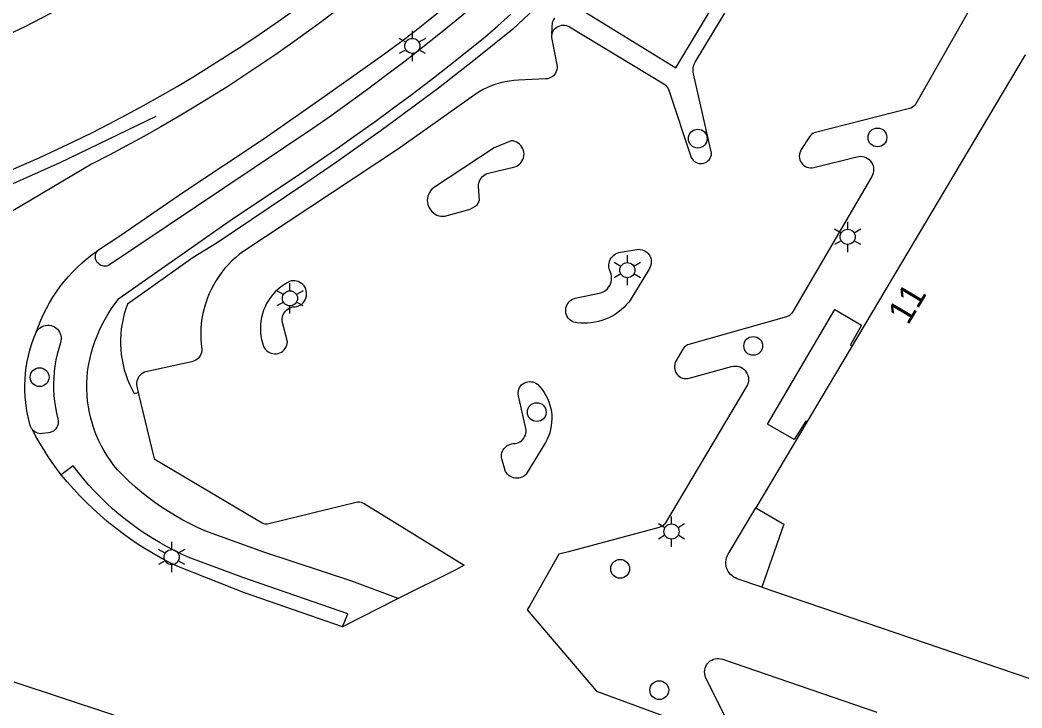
# Model space of a CAD drawing. Extents: x 122462 to 123306, y 485548 to 486417.
# Drawn here: x 122534.9 to 122594.5, y 485893.5 to 485934.4 of the extents above; entities that cross this region are included whole.
import ezdxf

# ---------------------------------------------------------------- set-up
doc = ezdxf.new("R2010")
doc.units = 0
for name, color, linetype in [('Level 1', 7, 'Continuous'), ('Level 11', 7, 'Continuous'), ('Level 17', 7, 'Continuous'), ('Level 24', 7, 'Continuous'), ('Level 50', 7, 'Continuous'), ('Level 53', 7, 'Continuous'), ('Level 58', 7, 'Continuous')]:
    doc.layers.add(name, color=color, linetype=linetype)

msp = doc.modelspace()

# ---------------------------------------------------------------- linework, layer by layer
at = {"layer": 'Level 1'}
msp.add_line((122594.715, 485932.358), (122578.689, 485905.41), dxfattribs=at)
for points in [[(122578.689, 485905.41), (122580.342, 485904.432), (122579.039, 485900.679)], [(122579.039, 485900.679), (122609.071, 485890.432), (122627.809, 485884.039), (122627.989, 485884.549), (122627.707, 485884.649), (122627.853, 485885.077)]]:
    msp.add_lwpolyline(points, dxfattribs=at)
at = {"layer": 'Level 11'}
msp.add_lwpolyline([(122581.736, 485910.532), (122581.654, 485910.568), (122580.956, 485909.469), (122579.375, 485910.374), (122583.388, 485917.199), (122584.966, 485916.281), (122584.325, 485915.095), (122584.409, 485915.027)], dxfattribs=at)
at = {"layer": 'Level 17'}
msp.add_line((122557.413, 485899.995), (122554.09, 485898.319), dxfattribs=at)
for points in [[(122590.3, 485977.359), (122577.5, 485966.539), (122570.31, 485960.499), (122561.81, 485953.259), (122553.49, 485946.279), (122549.337, 485943.016), (122548.455, 485942.327), (122547.563, 485941.65), (122546.662, 485940.986), (122545.752, 485940.335), (122544.833, 485939.696), (122543.905, 485939.07), (122542.968, 485938.458), (122542.023, 485937.858), (122541.069, 485937.272), (122540.108, 485936.699), (122539.138, 485936.139), (122538.161, 485935.593), (122537.176, 485935.061), (122536.184, 485934.543), (122535.185, 485934.038), (122534.182, 485933.55)], [(122568.504, 485934.929), (122573.932, 485931.589), (122579.741, 485941.282)], [(122566.546, 485933.597), (122566.58, 485933.694), (122566.627, 485933.786), (122566.687, 485933.87), (122566.759, 485933.945), (122566.84, 485934.008), (122566.929, 485934.06), (122567.025, 485934.099), (122567.125, 485934.123), (122567.223, 485934.131), (122567.321, 485934.126), (122567.417, 485934.107), (122567.51, 485934.075), (122567.597, 485934.031), (122573.203, 485930.642), (122573.283, 485930.585), (122573.355, 485930.517), (122573.417, 485930.44), (122573.467, 485930.355), (122573.505, 485930.264), (122574.84, 485926.259), (122574.889, 485926.171), (122574.952, 485926.093), (122575.026, 485926.025), (122575.11, 485925.97), (122575.202, 485925.929), (122575.299, 485925.903), (122575.399, 485925.892), (122575.499, 485925.897), (122575.598, 485925.918), (122575.691, 485925.955), (122575.778, 485926.006), (122575.856, 485926.069), (122575.922, 485926.144), (122575.976, 485926.229), (122576.016, 485926.322), (122576.041, 485926.419), (122576.05, 485926.519), (122574.973, 485931.229), (122574.953, 485931.347), (122574.947, 485931.466), (122574.956, 485931.585), (122574.979, 485931.701), (122575.016, 485931.815), (122575.066, 485931.923), (122580.14, 485940.319)], [(122592.374, 485936.785), (122588.196, 485929.451), (122588.142, 485929.371), (122588.076, 485929.301), (122587.999, 485929.243), (122587.914, 485929.197), (122587.823, 485929.166), (122582.237, 485927.747), (122582.152, 485927.719), (122582.073, 485927.678), (122582, 485927.626), (122581.936, 485927.563), (122581.882, 485927.492), (122581.383, 485926.724), (122581.333, 485926.632), (122581.297, 485926.534), (122581.276, 485926.432), (122581.27, 485926.327), (122581.28, 485926.223), (122581.306, 485926.122), (122581.346, 485926.026), (122581.4, 485925.936), (122581.467, 485925.856), (122581.545, 485925.786), (122581.632, 485925.729), (122581.727, 485925.686), (122581.828, 485925.657), (122581.931, 485925.643), (122582.036, 485925.645), (122582.139, 485925.663), (122584.699, 485926.302), (122584.807, 485926.321), (122584.918, 485926.325), (122585.027, 485926.314), (122585.134, 485926.288), (122585.236, 485926.247), (122585.332, 485926.193), (122585.42, 485926.126), (122585.497, 485926.048), (122585.563, 485925.96), (122585.617, 485925.863), (122585.656, 485925.76), (122585.681, 485925.653), (122585.691, 485925.544), (122585.686, 485925.434), (122585.666, 485925.325), (122585.632, 485925.221), (122585.583, 485925.122), (122580.868, 485917.044), (122580.816, 485916.968), (122580.752, 485916.901), (122580.679, 485916.845), (122580.599, 485916.801), (122580.512, 485916.769), (122574.699, 485915.132), (122574.612, 485915.1), (122574.53, 485915.054), (122574.456, 485914.997), (122574.393, 485914.929), (122574.34, 485914.852), (122573.932, 485914.138), (122573.888, 485914.045), (122573.857, 485913.946), (122573.842, 485913.844), (122573.842, 485913.741), (122573.857, 485913.639), (122573.886, 485913.54), (122573.93, 485913.447), (122573.987, 485913.361), (122574.057, 485913.284), (122574.136, 485913.219), (122574.225, 485913.166), (122574.32, 485913.126), (122574.42, 485913.101), (122574.523, 485913.091), (122574.626, 485913.096), (122574.727, 485913.116), (122577.237, 485913.811), (122577.347, 485913.833), (122577.458, 485913.84), (122577.57, 485913.831), (122577.679, 485913.807), (122577.784, 485913.768), (122577.882, 485913.714), (122577.972, 485913.648)], [(122561.889, 485935.262), (122560.859, 485934.41), (122559.821, 485933.568), (122558.774, 485932.737), (122557.719, 485931.916), (122556.656, 485931.107), (122555.584, 485930.308), (122554.504, 485929.521), (122553.416, 485928.744), (122552.32, 485927.979), (122540.168, 485919.821), (122540.079, 485919.794), (122539.988, 485919.782), (122539.895, 485919.785), (122539.804, 485919.803), (122539.718, 485919.835), (122539.637, 485919.881), (122539.566, 485919.94)], [(122566.13, 485935.699), (122564.23, 485933.889), (122562.01, 485932.109), (122559.8, 485930.379), (122556.4, 485927.869), (122553.74, 485925.979), (122551.8, 485924.649), (122546.63, 485921.182), (122545.198, 485920.297), (122541.303, 485917.531), (122541.2, 485917.243), (122541.111, 485916.95), (122541.036, 485916.653), (122540.976, 485916.353), (122540.931, 485916.05), (122540.901, 485915.745), (122540.885, 485915.44), (122540.885, 485915.133), (122540.9, 485914.828), (122540.93, 485914.523), (122540.975, 485914.22), (122541.035, 485913.92), (122541.109, 485913.623), (122541.198, 485913.33), (122541.301, 485913.042), (122541.418, 485912.759), (122541.549, 485912.482), (122541.693, 485912.212), (122541.942, 485912.271)], [(122553.774, 485935.039), (122552.859, 485934.35), (122551.936, 485933.672), (122551.005, 485933.006), (122550.066, 485932.35), (122549.12, 485931.706), (122548.165, 485931.073), (122547.204, 485930.451), (122546.234, 485929.841), (122545.258, 485929.243), (122544.275, 485928.656), (122543.284, 485928.081), (122542.264, 485927.505), (122541.236, 485926.941), (122540.202, 485926.39), (122539.161, 485925.851), (122527.331, 485918.861)], [(122533.938, 485925.315), (122534.999, 485925.771), (122536.053, 485926.24), (122537.101, 485926.723), (122538.143, 485927.22), (122539.179, 485927.731), (122540.207, 485928.255), (122541.228, 485928.793), (122542.242, 485929.344), (122543.249, 485929.909), (122544.249, 485930.487), (122545.24, 485931.078), (122546.224, 485931.682), (122547.2, 485932.298), (122548.167, 485932.928), (122549.126, 485933.571), (122550.077, 485934.226), (122551.018, 485934.893)], [(122557.413, 485899.995), (122554.64, 485901.029), (122549.41, 485902.769), (122545.91, 485904.029), (122545.462, 485904.231), (122545.021, 485904.447), (122544.587, 485904.676), (122544.16, 485904.918), (122543.74, 485905.174), (122543.329, 485905.442), (122542.926, 485905.724), (122542.533, 485906.017), (122542.148, 485906.323), (122541.773, 485906.64), (122541.408, 485906.968), (122541.054, 485907.308), (122540.71, 485907.659), (122540.489, 485907.93), (122540.281, 485908.211), (122540.085, 485908.501), (122539.903, 485908.8), (122539.735, 485909.107), (122539.581, 485909.421), (122539.442, 485909.742), (122539.318, 485910.068), (122539.208, 485910.401), (122539.114, 485910.737), (122539.035, 485911.078), (122538.972, 485911.422), (122538.925, 485911.769), (122538.893, 485912.117), (122538.878, 485912.467), (122538.878, 485912.816), (122538.895, 485913.166), (122538.927, 485913.514), (122538.983, 485913.878), (122539.054, 485914.239), (122539.14, 485914.597), (122539.241, 485914.951), (122539.357, 485915.301), (122539.488, 485915.645), (122539.633, 485915.983), (122539.793, 485916.315), (122539.966, 485916.64), (122540.152, 485916.958), (122540.352, 485917.267), (122540.565, 485917.568), (122540.79, 485917.859), (122547.6, 485922.639), (122551.16, 485925.009), (122553.79, 485926.809), (122554.913, 485927.599), (122556.028, 485928.4), (122557.136, 485929.211), (122558.237, 485930.032), (122559.329, 485930.864), (122560.414, 485931.705), (122561.491, 485932.557), (122562.56, 485933.419), (122563.342, 485934.098), (122564.115, 485934.789)], [(122559.996, 485935.042), (122559.198, 485934.395), (122558.391, 485933.76), (122557.574, 485933.137), (122556.749, 485932.526), (122555.914, 485931.927), (122552.86, 485929.769), (122549.43, 485927.369), (122544.65, 485924.199), (122540.85, 485921.569), (122539.51, 485920.699)], [(122566.546, 485933.597), (122566.591, 485934.305), (122566.652, 485934.434), (122566.727, 485934.556)], [(122566.546, 485933.597), (122566.536, 485933.498), (122566.537, 485933.398), (122566.548, 485933.299), (122566.845, 485931.764), (122566.857, 485931.665), (122566.855, 485931.565), (122566.838, 485931.466), (122566.807, 485931.371), (122566.764, 485931.281), (122566.707, 485931.198), (122566.64, 485931.124), (122566.563, 485931.06), (122566.477, 485931.008), (122566.385, 485930.969), (122566.288, 485930.944), (122566.189, 485930.932), (122564.568, 485930.861), (122564.294, 485930.841), (122564.022, 485930.807), (122563.753, 485930.757), (122563.486, 485930.693), (122563.223, 485930.614), (122562.965, 485930.521), (122562.712, 485930.414), (122562.466, 485930.294), (122562.227, 485930.16), (122561.995, 485930.013), (122557.414, 485926.77), (122548.212, 485920.682), (122547.97, 485920.5), (122547.737, 485920.307), (122547.514, 485920.102), (122547.301, 485919.887), (122547.099, 485919.661), (122546.909, 485919.425), (122546.731, 485919.18), (122546.566, 485918.927), (122546.413, 485918.665), (122546.273, 485918.397), (122546.147, 485918.122), (122546.035, 485917.84), (122545.937, 485917.554), (122545.853, 485917.263), (122545.784, 485916.968), (122545.73, 485916.67), (122545.69, 485916.37), (122545.666, 485916.068), (122545.657, 485915.765), (122545.662, 485915.463), (122545.683, 485915.161), (122545.719, 485914.86), (122545.717, 485914.755), (122545.701, 485914.652), (122545.67, 485914.552), (122545.625, 485914.457), (122545.567, 485914.369), (122545.498, 485914.291), (122545.418, 485914.223), (122545.329, 485914.167), (122545.234, 485914.124), (122545.133, 485914.095), (122545.029, 485914.081), (122542.399, 485913.505), (122542.302, 485913.472), (122542.211, 485913.426), (122542.126, 485913.369), (122542.05, 485913.3), (122541.984, 485913.222), (122541.93, 485913.135), (122541.887, 485913.042), (122541.858, 485912.944), (122541.842, 485912.843), (122541.84, 485912.741), (122541.852, 485912.639), (122541.878, 485912.54), (122541.942, 485912.271)], [(122560.068, 485922.754), (122560.19, 485922.759), (122561.69, 485923.179), (122562.1, 485923.409), (122562.24, 485923.709), (122562.19, 485924.529), (122562.193, 485924.636), (122562.21, 485924.742), (122562.241, 485924.845), (122562.286, 485924.943), (122562.344, 485925.033), (122562.413, 485925.115), (122562.493, 485925.187), (122562.582, 485925.247), (122562.678, 485925.295), (122562.78, 485925.329), (122564.34, 485925.699), (122564.443, 485925.74), (122564.54, 485925.795), (122564.628, 485925.864), (122564.706, 485925.943), (122564.771, 485926.033), (122564.824, 485926.131), (122564.862, 485926.236), (122564.885, 485926.345), (122564.893, 485926.456), (122564.885, 485926.567), (122564.862, 485926.676), (122564.823, 485926.78), (122564.771, 485926.878), (122564.705, 485926.968), (122564.627, 485927.048), (122564.539, 485927.116), (122564.443, 485927.171), (122564.339, 485927.212), (122564.231, 485927.238), (122564.12, 485927.249), (122563.12, 485926.839), (122559.5, 485924.449), (122559.409, 485924.367), (122559.329, 485924.274), (122559.262, 485924.172), (122559.209, 485924.061), (122559.17, 485923.945), (122559.147, 485923.825), (122559.139, 485923.703), (122559.147, 485923.581), (122559.171, 485923.461), (122559.21, 485923.345), (122559.263, 485923.235), (122559.33, 485923.132), (122559.41, 485923.039), (122559.501, 485922.958), (122559.602, 485922.888), (122559.711, 485922.832), (122559.826, 485922.791), (122559.946, 485922.765), (122560.068, 485922.754)], [(122535.863, 485915.863), (122535.995, 485916.224), (122536.142, 485916.58), (122536.302, 485916.93), (122536.476, 485917.274), (122536.663, 485917.61), (122536.864, 485917.938), (122537.077, 485918.259), (122537.303, 485918.571), (122537.54, 485918.873), (122537.79, 485919.166), (122538.051, 485919.449), (122538.322, 485919.722), (122538.605, 485919.984), (122538.897, 485920.234), (122539.199, 485920.472), (122539.51, 485920.699)], [(122539.566, 485919.94), (122539.504, 485920.009), (122539.455, 485920.087), (122539.419, 485920.173), (122539.397, 485920.263), (122539.391, 485920.355), (122539.399, 485920.447), (122539.422, 485920.537), (122539.459, 485920.622), (122539.51, 485920.699)], [(122568.47, 485916.387), (122568.266, 485916.395), (122568.062, 485916.416), (122567.86, 485916.449), (122567.763, 485916.493), (122567.674, 485916.549), (122567.594, 485916.618), (122567.524, 485916.698), (122567.465, 485916.786), (122567.42, 485916.882), (122567.389, 485916.983), (122567.373, 485917.088), (122567.371, 485917.194), (122567.385, 485917.299), (122567.413, 485917.401), (122567.455, 485917.498), (122567.51, 485917.588), (122567.578, 485917.67), (122567.656, 485917.741), (122567.744, 485917.8), (122567.839, 485917.846), (122567.94, 485917.879), (122569.46, 485918.199), (122569.569, 485918.241), (122569.671, 485918.297), (122569.766, 485918.365), (122569.852, 485918.445), (122569.926, 485918.534), (122569.989, 485918.633), (122570.039, 485918.738), (122570.075, 485918.849), (122570.097, 485918.964), (122570.105, 485919.08), (122570.098, 485919.197), (122570.076, 485919.311), (122570.04, 485919.422), (122569.99, 485919.528), (122569.958, 485919.636), (122569.942, 485919.747), (122569.941, 485919.859), (122569.954, 485919.971), (122569.983, 485920.08), (122570.027, 485920.183), (122570.084, 485920.28), (122570.154, 485920.368), (122570.235, 485920.446), (122570.326, 485920.512), (122570.425, 485920.565), (122570.53, 485920.605), (122570.64, 485920.629), (122571.597, 485920.781), (122571.703, 485920.79), (122571.809, 485920.784), (122571.914, 485920.763), (122572.014, 485920.728), (122572.108, 485920.678), (122572.194, 485920.616), (122572.271, 485920.542), (122572.337, 485920.459), (122572.39, 485920.366), (122572.429, 485920.267), (122572.454, 485920.164), (122572.464, 485920.058), (122572.459, 485919.952), (122572.439, 485919.847), (122572.404, 485919.747), (122572.356, 485919.652), (122571.25, 485917.819), (122571.12, 485917.645), (122570.978, 485917.479), (122570.826, 485917.323), (122570.664, 485917.178), (122570.494, 485917.043), (122570.314, 485916.919), (122570.128, 485916.808), (122569.934, 485916.708), (122569.734, 485916.622), (122569.529, 485916.549), (122569.32, 485916.489), (122569.107, 485916.443), (122568.892, 485916.41), (122568.675, 485916.392), (122568.47, 485916.387)], [(122550.056, 485914.568), (122550.16, 485914.573), (122550.262, 485914.593), (122550.361, 485914.627), (122550.454, 485914.675), (122550.539, 485914.735), (122550.615, 485914.806), (122550.68, 485914.888), (122550.733, 485914.978), (122550.773, 485915.074), (122550.799, 485915.175), (122550.81, 485915.279), (122550.528, 485916.438), (122550.51, 485916.54), (122550.507, 485916.644), (122550.518, 485916.747), (122550.543, 485916.847), (122550.582, 485916.943), (122550.634, 485917.033), (122550.697, 485917.115), (122550.771, 485917.187), (122550.855, 485917.249), (122550.946, 485917.298), (122551.043, 485917.334), (122551.144, 485917.357), (122551.256, 485917.361), (122551.365, 485917.381), (122551.471, 485917.416), (122551.571, 485917.465), (122551.663, 485917.529), (122551.745, 485917.604), (122551.816, 485917.691), (122551.874, 485917.786), (122551.917, 485917.889), (122551.946, 485917.997), (122551.959, 485918.107), (122551.957, 485918.219), (122551.939, 485918.324), (122551.907, 485918.426), (122551.861, 485918.523), (122551.802, 485918.612), (122551.731, 485918.692), (122551.651, 485918.762), (122551.561, 485918.82), (122551.464, 485918.866), (122551.362, 485918.897), (122551.257, 485918.915), (122551.15, 485918.917), (122551.044, 485918.905), (122550.94, 485918.879), (122550.755, 485918.778), (122550.576, 485918.665), (122550.406, 485918.541), (122550.244, 485918.405), (122550.092, 485918.259), (122549.95, 485918.103), (122549.814, 485917.931), (122549.69, 485917.749), (122549.579, 485917.559), (122549.482, 485917.362), (122549.399, 485917.159), (122549.331, 485916.95), (122549.277, 485916.737), (122549.238, 485916.521), (122549.215, 485916.303), (122549.207, 485916.083), (122549.215, 485915.864), (122549.237, 485915.645), (122549.276, 485915.429), (122549.329, 485915.216), (122549.397, 485915.007), (122549.446, 485914.915), (122549.507, 485914.831), (122549.58, 485914.756), (122549.663, 485914.692), (122549.753, 485914.64), (122549.85, 485914.602), (122549.952, 485914.578), (122550.056, 485914.568)], [(122535.863, 485915.863), (122535.961, 485915.991), (122536.037, 485916.07), (122536.123, 485916.137), (122536.217, 485916.192), (122536.318, 485916.233), (122536.424, 485916.26), (122536.533, 485916.273), (122536.642, 485916.27), (122536.75, 485916.252), (122536.854, 485916.219), (122536.953, 485916.172), (122537.044, 485916.112), (122537.126, 485916.04), (122537.198, 485915.957), (122537.257, 485915.866), (122537.303, 485915.767), (122537.335, 485915.662), (122537.352, 485915.554), (122537.355, 485915.445), (122537.342, 485915.337), (122537.314, 485915.231), (122537.209, 485914.893), (122537.118, 485914.55), (122537.044, 485914.203), (122536.984, 485913.854), (122536.941, 485913.502), (122536.913, 485913.148), (122536.901, 485912.794), (122536.904, 485912.44), (122536.924, 485912.086), (122536.959, 485911.733), (122537.01, 485911.382), (122537.076, 485911.034), (122537.158, 485910.689), (122537.176, 485910.589), (122537.178, 485910.487), (122537.165, 485910.386), (122537.136, 485910.288), (122537.093, 485910.196), (122537.036, 485910.112), (122536.967, 485910.037), (122536.887, 485909.974), (122536.798, 485909.924), (122536.703, 485909.889), (122536.603, 485909.868), (122536.23, 485909.82), (122536.135, 485909.815), (122536.041, 485909.823), (122535.949, 485909.845), (122535.861, 485909.88), (122535.779, 485909.928), (122535.704, 485909.986), (122535.639, 485910.055)], [(122535.639, 485910.055), (122535.585, 485910.128), (122535.543, 485910.208), (122535.512, 485910.293), (122535.423, 485910.632), (122535.348, 485910.975), (122535.287, 485911.32), (122535.241, 485911.668), (122535.21, 485912.017), (122535.194, 485912.368), (122535.192, 485912.718), (122535.206, 485913.069), (122535.234, 485913.418), (122535.277, 485913.766), (122535.334, 485914.112), (122535.406, 485914.456), (122535.493, 485914.795), (122535.593, 485915.131), (122535.708, 485915.463), (122535.837, 485915.789), (122535.863, 485915.863)], [(122577.972, 485913.648), (122578.051, 485913.569), (122578.119, 485913.48), (122578.174, 485913.383), (122578.215, 485913.279), (122578.24, 485913.17), (122578.251, 485913.058), (122578.245, 485912.947), (122578.224, 485912.837), (122578.188, 485912.731), (122578.138, 485912.631), (122573.303, 485904.507), (122573.249, 485904.431), (122573.185, 485904.365), (122573.111, 485904.309), (122573.029, 485904.265), (122572.942, 485904.234), (122567.54, 485902.789), (122566.96, 485902.649), (122565.24, 485899.579), (122565.07, 485899.339), (122569.21, 485894.489), (122575.986, 485891.987)], [(122564.464, 485907.157), (122564.36, 485907.164), (122564.259, 485907.186), (122564.161, 485907.221), (122564.069, 485907.268), (122563.984, 485907.329), (122563.909, 485907.4), (122563.844, 485907.48), (122563.79, 485907.569), (122563.567, 485908.311), (122563.553, 485908.403), (122563.551, 485908.496), (122563.56, 485908.588), (122563.58, 485908.679), (122563.611, 485908.766), (122563.659, 485908.858), (122563.719, 485908.942), (122563.79, 485909.017), (122563.87, 485909.083), (122563.958, 485909.137), (122564.052, 485909.179), (122564.151, 485909.208), (122564.254, 485909.224), (122564.357, 485909.226), (122564.458, 485909.247), (122564.556, 485909.281), (122564.648, 485909.328), (122564.733, 485909.387), (122564.809, 485909.458), (122564.875, 485909.538), (122564.929, 485909.626), (122564.971, 485909.721), (122564.999, 485909.82), (122565.013, 485909.923), (122565.014, 485910.026), (122565, 485910.129), (122564.557, 485912.058), (122564.541, 485912.159), (122564.541, 485912.262), (122564.555, 485912.363), (122564.584, 485912.461), (122564.627, 485912.554), (122564.683, 485912.64), (122564.751, 485912.717), (122564.83, 485912.783), (122564.917, 485912.836), (122565.011, 485912.877), (122565.11, 485912.903), (122565.212, 485912.914), (122565.315, 485912.911), (122565.415, 485912.892), (122565.512, 485912.859), (122565.604, 485912.813), (122565.687, 485912.753), (122565.831, 485912.602), (122565.963, 485912.441), (122566.083, 485912.271), (122566.191, 485912.092), (122566.285, 485911.906), (122566.365, 485911.714), (122566.431, 485911.516), (122566.483, 485911.314), (122566.519, 485911.109), (122566.54, 485910.901), (122566.546, 485910.693), (122566.537, 485910.485), (122566.513, 485910.277), (122566.473, 485910.073), (122566.419, 485909.872), (122566.35, 485909.675), (122566.267, 485909.484), (122566.17, 485909.299), (122565.02, 485907.399), (122564.944, 485907.328), (122564.859, 485907.268), (122564.767, 485907.22), (122564.669, 485907.185), (122564.567, 485907.164), (122564.464, 485907.157)], [(122541.942, 485912.271), (122542.881, 485908.311), (122549.308, 485904.508), (122549.385, 485904.477), (122549.466, 485904.457), (122549.548, 485904.448), (122549.631, 485904.451), (122549.713, 485904.465), (122554.915, 485905.734), (122555.009, 485905.749), (122555.104, 485905.749), (122555.197, 485905.734), (122555.287, 485905.705), (122555.372, 485905.662), (122561.34, 485901.989), (122560.83, 485901.719), (122557.413, 485899.995)], [(122537.36, 485907.369), (122537.084, 485907.733), (122536.818, 485908.103), (122536.562, 485908.481), (122536.316, 485908.865), (122536.08, 485909.256), (122535.854, 485909.653), (122535.639, 485910.055)], [(122554.09, 485898.319), (122554.4, 485899.099), (122548.17, 485901.259), (122545.01, 485902.419), (122544.557, 485902.624), (122544.109, 485902.842), (122543.668, 485903.072), (122543.234, 485903.315), (122542.807, 485903.571), (122542.388, 485903.839), (122541.976, 485904.118), (122541.573, 485904.41), (122541.178, 485904.712), (122540.792, 485905.026), (122540.415, 485905.351), (122540.048, 485905.687), (122539.691, 485906.033), (122539.343, 485906.389), (122539.006, 485906.755), (122538.68, 485907.131), (122538.364, 485907.515), (122538.06, 485907.909), (122537.36, 485907.369)], [(122554.09, 485898.319), (122548.26, 485900.349), (122544.3, 485901.899), (122543.801, 485902.145), (122543.308, 485902.406), (122542.823, 485902.679), (122542.346, 485902.967), (122541.877, 485903.267), (122541.417, 485903.58), (122540.966, 485903.906), (122540.523, 485904.245), (122540.091, 485904.596), (122539.668, 485904.959), (122539.256, 485905.333), (122538.854, 485905.719), (122538.464, 485906.115), (122538.084, 485906.523), (122537.716, 485906.941), (122537.36, 485907.369)], [(122579.039, 485900.679), (122577.579, 485901.18), (122577.469, 485901.225), (122577.366, 485901.282), (122577.269, 485901.352), (122577.182, 485901.432), (122577.105, 485901.522), (122577.039, 485901.62), (122576.985, 485901.726), (122576.944, 485901.837), (122576.917, 485901.953), (122576.903, 485902.07), (122576.903, 485902.189), (122576.918, 485902.307), (122576.946, 485902.422), (122576.988, 485902.533), (122577.042, 485902.638), (122578.689, 485905.41)], [(122576.858, 485892.951), (122575.699, 485895.32), (122575.664, 485895.422), (122575.643, 485895.528), (122575.636, 485895.636), (122575.644, 485895.744), (122575.666, 485895.85), (122575.703, 485895.952), (122575.753, 485896.048), (122575.815, 485896.136), (122575.889, 485896.215), (122575.973, 485896.284), (122576.065, 485896.341), (122576.164, 485896.384), (122576.268, 485896.414), (122576.375, 485896.43), (122576.483, 485896.431), (122576.59, 485896.417), (122576.695, 485896.389), (122585.892, 485893.241)], [(122534.539, 485895.051), (122543.162, 485892.177)]]:
    msp.add_lwpolyline(points, dxfattribs=at)
at = {"layer": 'Level 24'}
msp.add_lwpolyline([(122462.03, 485920.12), (122465.611, 485919.961), (122469.651, 485919.681), (122479.891, 485918.891), (122481.939, 485918.74), (122492.131, 485917.991), (122499.261, 485917.701), (122503.501, 485917.741), (122507.801, 485918.021), (122512.291, 485918.551), (122517.341, 485919.381), (122521.661, 485920.331), (122526.531, 485921.711), (122532.481, 485923.811), (122537.291, 485925.951), (122543.011, 485928.721)], dxfattribs=at)
at = {"layer": 'Level 50'}
for p, q in [((122558.247, 485933.348), (122558.247, 485933.798)), ((122557.857, 485933.123), (122557.467, 485933.348)), ((122559.026, 485933.348), (122558.636, 485933.123)), ((122557.857, 485932.673), (122557.467, 485932.448)), ((122558.247, 485931.998), (122558.247, 485932.448)), ((122559.026, 485932.448), (122558.636, 485932.673)), ((122584.15, 485921.979), (122584.15, 485922.429)), ((122583.76, 485921.754), (122583.37, 485921.979)), ((122584.929, 485921.979), (122584.539, 485921.754)), ((122583.76, 485921.304), (122583.37, 485921.079)), ((122584.15, 485920.629), (122584.15, 485921.079)), ((122584.929, 485921.079), (122584.539, 485921.304)), ((122571.04, 485919.999), (122571.04, 485920.449)), ((122570.65, 485919.774), (122570.26, 485919.999)), ((122571.819, 485919.999), (122571.429, 485919.774)), ((122570.65, 485919.324), (122570.26, 485919.099)), ((122571.819, 485919.099), (122571.429, 485919.324)), ((122550.965, 485918.32), (122550.965, 485918.77)), ((122571.04, 485918.649), (122571.04, 485919.099)), ((122550.575, 485918.095), (122550.185, 485918.32)), ((122551.744, 485918.32), (122551.354, 485918.095)), ((122550.575, 485917.645), (122550.185, 485917.42)), ((122550.965, 485916.97), (122550.965, 485917.42)), ((122551.744, 485917.42), (122551.354, 485917.645)), ((122573.67, 485904.439), (122573.67, 485904.889)), ((122573.28, 485904.214), (122572.89, 485904.439)), ((122574.449, 485904.439), (122574.059, 485904.214)), ((122573.28, 485903.764), (122572.89, 485903.539)), ((122574.449, 485903.539), (122574.059, 485903.764)), ((122543.928, 485902.919), (122543.928, 485903.369)), ((122573.67, 485903.089), (122573.67, 485903.539)), ((122543.538, 485902.694), (122543.148, 485902.919)), ((122544.707, 485902.919), (122544.317, 485902.694)), ((122543.538, 485902.244), (122543.148, 485902.019)), ((122543.928, 485901.569), (122543.928, 485902.019)), ((122544.707, 485902.019), (122544.317, 485902.244))]:
    msp.add_line(p, q, dxfattribs=at)
for centre in [(122558.247, 485932.898), (122584.15, 485921.529), (122571.04, 485919.549), (122550.965, 485917.87), (122573.67, 485903.989), (122543.928, 485902.469)]:
    msp.add_circle(centre, 0.45, dxfattribs=at)
at = {"layer": 'Level 53'}
for centre in [(122575.23, 485927.379), (122585.92, 485927.449), (122578.53, 485915.039), (122536.07, 485913.179), (122565.65, 485911.099), (122570.61, 485901.769), (122572.94, 485894.549)]:
    msp.add_circle(centre, 0.56, dxfattribs=at)

# ---------------------------------------------------------------- texts
at = {"layer": 'Level 58'}
msp.add_text('11', height=1.5, rotation=59.2636, dxfattribs=at).set_placement((122587.742, 485916.23))

doc.saveas('drawing.dxf')
